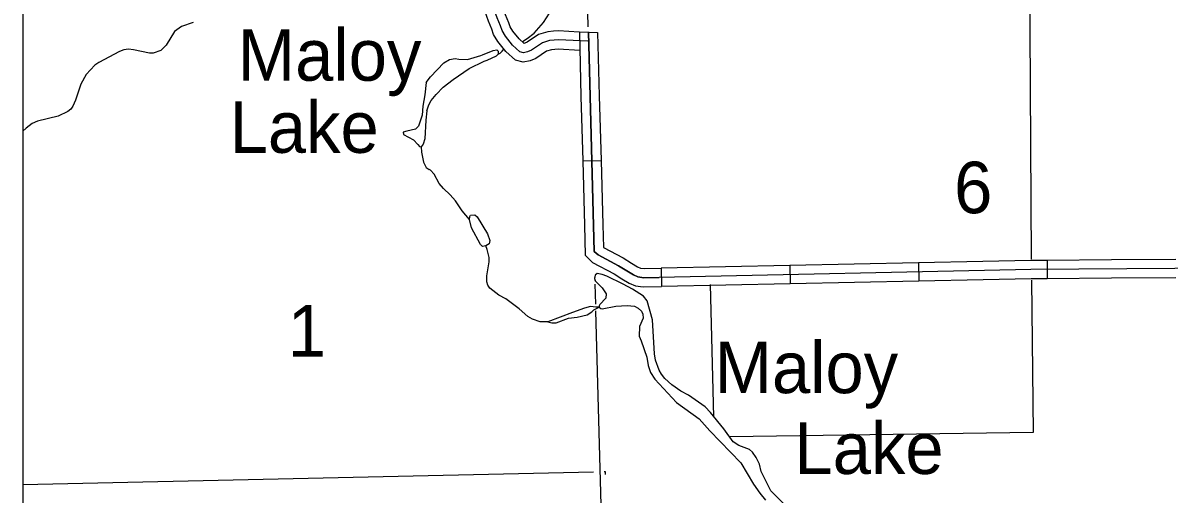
# Model space of a CAD drawing. Extents: x 1084508 to 1142749, y 1057638 to 1093403.
# Drawn here: x 1084508 to 1087461, y 1065503 to 1066715 of the extents above; entities that cross this region are included whole.
import ezdxf

# ---------------------------------------------------------------- set-up
doc = ezdxf.new("R2010")
doc.units = 0
for name, color, linetype in [('2', 7, 'Continuous'), ('32', 7, 'Continuous'), ('35', 7, 'Continuous'), ('45', 7, 'Continuous'), ('5', 7, 'Continuous'), ('7', 7, 'Continuous'), ('DSN_DRFT_Named-Boundary', 7, 'Continuous'), ('Level 35', 7, 'Continuous'), ('Level 45', 7, 'Continuous'), ('Level 5', 7, 'Continuous'), ('Level 7', 7, 'Continuous')]:
    doc.layers.add(name, color=color, linetype=linetype)

msp = doc.modelspace()

# ---------------------------------------------------------------- linework, layer by layer
at = {"layer": '2'}
for points in [[(1085964.3, 1066705.2), (1085963.3, 1066742.3), (1085918.3, 1066755.6), (1085895.9, 1066760.5), (1085869.6, 1066768.8), (1085845.6, 1066776.8), (1085821.5, 1066786.4), (1085799.1, 1066800.4), (1085774.2, 1066821.9), (1085754.5, 1066840.8), (1085734, 1066864.3), (1085705.2, 1066893.9), (1085678.7, 1066917.8), (1085660.3, 1066934.5), (1085638.7, 1066955.2), (1085621.2, 1066971.9), (1085603.1, 1066990.5), (1085584.7, 1067005.9), (1085561.2, 1067026.5), (1085544.7, 1067041.7), (1085529.1, 1067058.2)], [(1085983.7, 1065991), (1085982.3, 1066042.7)], [(1086007.2, 1065130.6), (1085984.2, 1065974.5)]]:
    msp.add_lwpolyline(points, dxfattribs=at)
at = {"layer": '32'}
msp.add_lwpolyline([(1085980, 1066127.2), (1085964.6, 1066692.1)], dxfattribs=at)
at = {"layer": '35'}
for points in [[(1085795, 1066667.1), (1085807.4, 1066674.8), (1085825.1, 1066688.6), (1085849.2, 1066715.9), (1085864.7, 1066740.1)], [(1084946.7, 1066716.2), (1084916.8, 1066706), (1084898.3, 1066693.5), (1084876.9, 1066657.8), (1084863.4, 1066644.5), (1084843.8, 1066637.1), (1084833.7, 1066637.2), (1084792.7, 1066646.2), (1084779.7, 1066647.8), (1084767.5, 1066645.9), (1084757, 1066641.5), (1084703.3, 1066613.4), (1084692.8, 1066606.6), (1084670.8, 1066582.4), (1084657, 1066557.5), (1084643, 1066516), (1084636.1, 1066501), (1084631, 1066493.3), (1084623.9, 1066486.9), (1084598.8, 1066475.2), (1084545.7, 1066461.9), (1084532, 1066456.2), (1084516.3, 1066444.5), (1084507.9, 1066436.2)], [(1085692.2, 1066632.7), (1085719.8, 1066644.6), (1085728.8, 1066645.5), (1085732.1, 1066642.8), (1085732.3, 1066634.6), (1085737.5, 1066637.1), (1085742.5, 1066642.1), (1085746.5, 1066647.4)], [(1085703.7, 1066619.3), (1085704.1, 1066619.4), (1085728.4, 1066630.7), (1085732.3, 1066634.6)], [(1085546.9, 1066562.2), (1085557.7, 1066576.5), (1085592.7, 1066612.4), (1085607.2, 1066621.1), (1085621.8, 1066623.8), (1085630.7, 1066621.7), (1085653.6, 1066620.6), (1085687.7, 1066631.3), (1085692.2, 1066632.7)], [(1085548.9, 1066489.3), (1085553.7, 1066504.3), (1085559.3, 1066515.2), (1085572.2, 1066530.8), (1085590.9, 1066549.7), (1085616.2, 1066569.8), (1085657.5, 1066597.8), (1085696.2, 1066616.8), (1085703.7, 1066619.3)], [(1085546.9, 1066562.2), (1085543.6, 1066530.5), (1085538.4, 1066500.8), (1085536.8, 1066477.5), (1085527.1, 1066449.3), (1085519.1, 1066442.1), (1085497, 1066436.9), (1085487.3, 1066434.4), (1085488.1, 1066428.1), (1085514.2, 1066414.6), (1085525.5, 1066402), (1085530, 1066397.1), (1085533.5, 1066395.9)], [(1085548.9, 1066489.3), (1085545.9, 1066464.8), (1085543.3, 1066417), (1085539.3, 1066403.3), (1085533.5, 1066395.9), (1085534.5, 1066382.8), (1085539.5, 1066356.5), (1085547.1, 1066343.1), (1085554.7, 1066338)], [(1085658.5, 1066209.1), (1085639.8, 1066231.6), (1085622.5, 1066257.3), (1085608.8, 1066272.9), (1085591.3, 1066288.6), (1085580.5, 1066302), (1085567.1, 1066325.8), (1085558, 1066336.1), (1085554.7, 1066338)], [(1085700.8, 1066141.6), (1085692.1, 1066139.8), (1085686.9, 1066144.9), (1085663.9, 1066187.6), (1085658.5, 1066209.1), (1085659.2, 1066216.7), (1085661.3, 1066220.5), (1085671.9, 1066221.2), (1085678.4, 1066216), (1085704.5, 1066172.5), (1085711.1, 1066154.8), (1085709.1, 1066146.9), (1085700.8, 1066141.6)], [(1085860, 1065946.2), (1085840.9, 1065946.2), (1085821, 1065952.5), (1085809.1, 1065959.3), (1085786.3, 1065979.3), (1085751.6, 1066005.2), (1085734.4, 1066014.1), (1085711.2, 1066032.2), (1085706, 1066039.9), (1085703.5, 1066048.6), (1085702.7, 1066064), (1085709, 1066100.4), (1085709.3, 1066111.7), (1085704.3, 1066132), (1085700.8, 1066141.6)], [(1085981.6, 1066063.1), (1085980.2, 1066057.1), (1085982, 1066052.3)], [(1085983.8, 1065983.2), (1085970.3, 1065985.6), (1085954.5, 1065981.4), (1085923.8, 1065970.3), (1085860, 1065946.2), (1085870.5, 1065943.4), (1085881.7, 1065943.5), (1085913.3, 1065955.2), (1085935.5, 1065957.5), (1085961.6, 1065964), (1085973.9, 1065971.3), (1085978.4, 1065976.5), (1085984, 1065979.2)], [(1085992.9, 1065983.9), (1085983.8, 1065983.2)], [(1085992.9, 1065983.9), (1085983.8, 1065983.2)], [(1085984, 1065979.2), (1085992.9, 1065983.9)], [(1085984, 1065979.2), (1085992.9, 1065983.9)]]:
    msp.add_lwpolyline(points, dxfattribs=at)
at = {"layer": '45'}
for points in [[(1085814.7, 1066617.5), (1085796.7, 1066614.1), (1085776.9, 1066618.9), (1085751.9, 1066641.7), (1085731.3, 1066667), (1085720.4, 1066685), (1085715.6, 1066698.8), (1085707, 1066719.3), (1085698.5, 1066743.3), (1085695, 1066753.7), (1085694, 1066755.9)], [(1085801.3, 1066662.9), (1085799, 1066662.5), (1085786.1, 1066674.2), (1085769.8, 1066694.2), (1085763.2, 1066705.1), (1085759.6, 1066715.6), (1085751, 1066736.3), (1085743, 1066758.6), (1085738.7, 1066771.7), (1085736.1, 1066776.8)], [(1085887.4, 1066671.5), (1085876.6, 1066671.1), (1085864.8, 1066669.9), (1085846.7, 1066664), (1085818.1, 1066645.1), (1085807.6, 1066640.6), (1085797.4, 1066638.6), (1085788.5, 1066640.8), (1085769.3, 1066658.3), (1085750.9, 1066680.8), (1085742.2, 1066695.3), (1085738, 1066707.3), (1085729.4, 1066728), (1085721.2, 1066751.1)], [(1085941.1, 1066691.5), (1085887.4, 1066694.6), (1085874.9, 1066694.1), (1085860, 1066692.6), (1085836.6, 1066685), (1085807.1, 1066665.5), (1085800.8, 1066662.8)], [(1085963.7, 1066668.6), (1085887.4, 1066671.5)], [(1085942.4, 1066644.3), (1085886.9, 1066647.5), (1085878.2, 1066647.1), (1085869.8, 1066646.3), (1085857.2, 1066642.2), (1085829.5, 1066623.9), (1085814.7, 1066617.5)], [(1086147.2, 1066060.1), (1086107.2, 1066059.3), (1086092.4, 1066061.5), (1086080.6, 1066066.4), (1086042.4, 1066089.7), (1085989.6, 1066117.9), (1085980, 1066127.2)]]:
    msp.add_lwpolyline(points, dxfattribs=at)
at = {"layer": '7'}
msp.add_line((1084507.9, 1065527.2), (1085978.1, 1065560), dxfattribs=at)
at = {"layer": 'DSN_DRFT_Named-Boundary'}
msp.add_lwpolyline([(1084507.9, 1057640), (1142749.2, 1057640), (1142749.2, 1093403.4), (1084507.9, 1093403.4)], close=True, dxfattribs=at)
at = {"layer": 'Level 35'}
for points in [[(1086161.5, 1065799.8), (1086152.7, 1065810.9), (1086146.7, 1065821.7), (1086137.4, 1065847.5), (1086135, 1065863.1), (1086129.7, 1065951), (1086115.9, 1065999.9), (1086106.4, 1066012.2), (1086078.3, 1066030), (1086054.3, 1066043.2), (1086012.2, 1066063.7), (1086000.2, 1066067.3), (1085987.3, 1066070.5), (1085982.2, 1066065.6), (1085980.2, 1066057.1), (1085982.3, 1066051.5), (1086000.1, 1066033.2), (1086010.3, 1066017.5), (1086009.4, 1066007.1), (1085994, 1065990.5), (1085992.2, 1065986.7), (1085992.9, 1065983.9), (1085996.5, 1065980.3), (1086000, 1065979.4), (1086035.8, 1065986.6), (1086064.6, 1065988.1), (1086083.7, 1065985.9), (1086093, 1065980.9), (1086101.4, 1065973.3), (1086105.1, 1065965.9), (1086105.7, 1065954.9), (1086096.7, 1065933.5), (1086095.6, 1065909), (1086100.7, 1065897.2), (1086115.2, 1065855.2), (1086119, 1065833.3), (1086124.6, 1065815.6), (1086135.5, 1065798.4), (1086191.7, 1065737.9), (1086250, 1065696.5), (1086278, 1065665.6), (1086357.1, 1065582.7), (1086389.9, 1065528.1), (1086406.3, 1065505.1), (1086421.3, 1065487.3)], [(1085992.9, 1065983.9), (1085983.8, 1065983.2)], [(1085984, 1065979.2), (1085992.9, 1065983.9)], [(1086608.2, 1065384.3), (1086597.1, 1065398.7), (1086573.9, 1065419.7), (1086545.7, 1065437), (1086507.2, 1065455.5), (1086491.1, 1065461.3), (1086477, 1065468.7), (1086434.9, 1065511.3), (1086409.8, 1065560.5), (1086405.2, 1065579.2), (1086396.8, 1065596.9), (1086387.2, 1065610.7), (1086379.8, 1065617.1), (1086351.9, 1065627.2), (1086338.1, 1065637.1), (1086313.9, 1065670.3), (1086279, 1065712.8), (1086265.4, 1065726.8), (1086223, 1065756.9), (1086202.6, 1065767.2), (1086179.6, 1065783.4), (1086161.5, 1065799.8)]]:
    msp.add_lwpolyline(points, dxfattribs=at)
at = {"layer": 'Level 45'}
for p, q in [((1085950.1, 1066360.2), (1085997.2, 1066361.4)), ((1087146.6, 1066104), (1087147, 1066056.9)), ((1086152.1, 1066083.7), (1086153.1, 1066036.7)), ((1086483.5, 1066090.7), (1086484.5, 1066043.6)), ((1086814.9, 1066097.7), (1086815.9, 1066050.6))]:
    msp.add_line(p, q, dxfattribs=at)
for points in [[(1085941.5, 1066692.6), (1085945.6, 1066525.8)], [(1085941.5, 1066692.6), (1085988.6, 1066690.8)], [(1085964.6, 1066692.1), (1085980, 1066127.2)], [(1085988.6, 1066690.8), (1085992.7, 1066527.1)], [(1085945.6, 1066525.8), (1085950.1, 1066360.2)], [(1085992.7, 1066527.1), (1085997.2, 1066361.4)], [(1085950.1, 1066360.2), (1085954.6, 1066194.5)], [(1085997.2, 1066361.4), (1086001.7, 1066195.8)], [(1085954.6, 1066194.5), (1085956.7, 1066117.1), (1085975.5, 1066098.7), (1086030.7, 1066069.3), (1086051.1, 1066056.8)], [(1086001.7, 1066195.8), (1086003.3, 1066137.4), (1086003.6, 1066137), (1086054, 1066110.2), (1086075.6, 1066097)], [(1085980, 1066127.2), (1085989.6, 1066117.9), (1086042.4, 1066089.7), (1086080.6, 1066066.4), (1086092.4, 1066061.5), (1086107.2, 1066059.3), (1086147.2, 1066060.1)], [(1087146.6, 1066104), (1087104.4, 1066103.7), (1086980.6, 1066101.1)], [(1087312.4, 1066105.2), (1087146.6, 1066104)], [(1087478.1, 1066106.3), (1087312.4, 1066105.2)], [(1086075.6, 1066097), (1086091.3, 1066087.4), (1086098.7, 1066084.4), (1086108.7, 1066082.8), (1086152.1, 1066083.7)], [(1087670.4, 1066080.8), (1087599.6, 1066083.6), (1087104.7, 1066080.2), (1086147.2, 1066060.1)], [(1086317.8, 1066087.2), (1086152.1, 1066083.7)], [(1086483.5, 1066090.7), (1086317.8, 1066087.2)], [(1086649.2, 1066094.2), (1086483.5, 1066090.7)], [(1086814.9, 1066097.7), (1086649.2, 1066094.2)], [(1086980.6, 1066101.1), (1086814.9, 1066097.7)], [(1086051.1, 1066056.8), (1086069.9, 1066045.3), (1086086, 1066038.7), (1086105.6, 1066035.7), (1086153.1, 1066036.7)], [(1086484.5, 1066043.6), (1086318.8, 1066040.2)], [(1086650.2, 1066047.1), (1086484.5, 1066043.6)], [(1086815.9, 1066050.6), (1086650.2, 1066047.1)], [(1086981.6, 1066054.1), (1086815.9, 1066050.6)], [(1087147, 1066056.9), (1087105.1, 1066056.7), (1086981.6, 1066054.1)], [(1087312.7, 1066058.1), (1087147, 1066056.9)], [(1087478.4, 1066059.2), (1087312.7, 1066058.1)], [(1086318.8, 1066040.2), (1086153.1, 1066036.7)]]:
    msp.add_lwpolyline(points, dxfattribs=at)
at = {"layer": 'Level 7'}
for points in [[(1087106.3, 1066107.5), (1087101.5, 1066994.7), (1087100.5, 1067045.5), (1087099, 1067045.5), (1087064.5, 1067848), (1087702.2, 1067854.1)], [(1087106.6, 1066053.1), (1087110.5, 1065661.1), (1086329.3, 1065649.9)], [(1086288.1, 1065701), (1086279.4, 1066041.7)], [(1086005.5, 1065560.6), (1086007.5, 1065560.7), (1086007.8, 1065552.9)]]:
    msp.add_lwpolyline(points, dxfattribs=at)

# ---------------------------------------------------------------- texts
at = {"layer": '35'}
for s, p in [('Maloy', (1085061.5, 1066566.4)), ('Lake', (1085040.3, 1066380.8))]:
    msp.add_text(s, height=132.58, dxfattribs=at).set_placement(p)
at = {"layer": '5'}
msp.add_text('1', height=132.6, dxfattribs=at).set_placement((1085190.5, 1065856.5))
at = {"layer": 'Level 35'}
for s, p in [('Maloy', (1086289.8, 1065762.3)), ('Lake', (1086495.4, 1065554.3))]:
    msp.add_text(s, height=132.58, dxfattribs=at).set_placement(p)
at = {"layer": 'Level 5'}
msp.add_text('6', height=132.6, dxfattribs=at).set_placement((1086906.8, 1066225.4))

doc.saveas('drawing.dxf')
